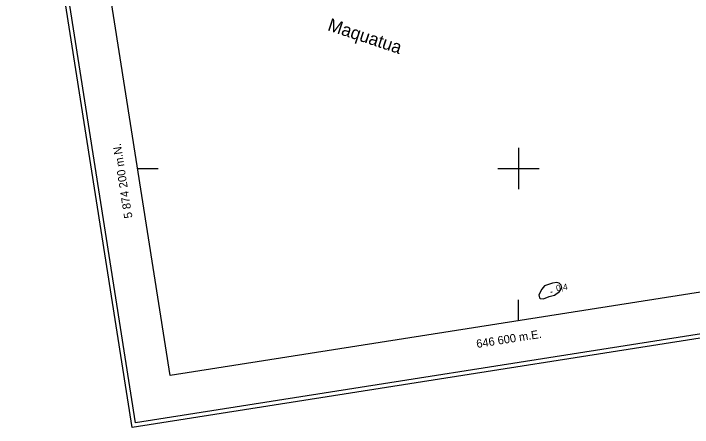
# Model space of a CAD drawing. Extents: x 646142 to 649934, y 5874075 to 5876351.
# Drawn here: x 646356 to 646684, y 5874074.8 to 5874274.9 of the extents above; entities that cross this region are included whole.
import ezdxf

# ---------------------------------------------------------------- set-up
doc = ezdxf.new("R2010")
doc.units = 0
for name, color, linetype in [('Niveau 3', 7, 'Continuous'), ('Niveau 4', 7, 'Continuous'), ('Niveau 60', 7, 'Continuous'), ('Niveau 61', 7, 'Continuous')]:
    doc.layers.add(name, color=color, linetype=linetype)

msp = doc.modelspace()

# ---------------------------------------------------------------- linework, layer by layer
at = {"layer": 'Niveau 3'}
msp.add_line((646615.51, 5874140.22), (646616.3, 5874140.35), dxfattribs=at)
at = {"layer": 'Niveau 4'}
msp.add_lwpolyline([(646617.32, 5874138.84), (646619.84, 5874140.54), (646620.87, 5874142.28), (646620.52, 5874143.67), (646619.62, 5874144.54), (646618.53, 5874144.92), (646616.31, 5874144.61), (646612.53, 5874143.23), (646611.24, 5874141.7), (646609.81, 5874138.97), (646610.17, 5874137.46), (646610.43, 5874137.25), (646612.1, 5874137.04), (646614.73, 5874138.09), (646617.32, 5874138.84)], dxfattribs=at)
at = {"layer": 'Niveau 60'}
for p, q in [((646415.9, 5874200), (646425.9, 5874200)), ((646600, 5874126.48), (646600, 5874136.48))]:
    msp.add_line(p, q, dxfattribs=at)
for points in [[(646142.26, 5875797.64), (649662.59, 5876351.49), (649933.58, 5874629.01), (646413.32, 5874074.83), (646142.26, 5875797.64)], [(646144.55, 5875795.97), (649660.92, 5876349.21), (649931.28, 5874630.65), (646414.98, 5874077.12), (646144.55, 5875795.97)]]:
    msp.add_lwpolyline(points, dxfattribs=at)
msp.add_lwpolyline([(646167.42, 5875779.32), (649130.97, 5876245.57), (649395.18, 5874566.24), (646431.63, 5874099.99)], close=True, dxfattribs=at)
msp.add_lwpolyline([(646167.42, 5875779.32), (649130.97, 5876245.57), (649395.18, 5874566.24), (646431.63, 5874099.99)], close=True, dxfattribs=at)
at = {"layer": 'Niveau 61'}
for points in [[(646600, 5874210), (646600, 5874200), (646600, 5874190)], [(646590, 5874200), (646600, 5874200), (646610, 5874200)]]:
    msp.add_lwpolyline(points, dxfattribs=at)

# ---------------------------------------------------------------- texts
at = {"layer": 'Niveau 3'}
msp.add_text('0,4  ', height=3, rotation=8.9405, dxfattribs=at).set_placement((646618.36, 5874140.63))
at = {"layer": 'Niveau 4'}
msp.add_text('Maquatua', height=6.2, rotation=341.6379, dxfattribs=at).set_placement((646507.34, 5874266.95))
at = {"layer": 'Niveau 61'}
for s, height, rotation, p in [('5 874 200 m.N.', 4, 98.9411, (646413.5, 5874176.24)), ('646 600 m.E.', 3.9999, 8.9409, (646579.91, 5874113.23))]:
    msp.add_text(s, height=height, rotation=rotation, dxfattribs=at).set_placement(p)

doc.saveas('drawing.dxf')
